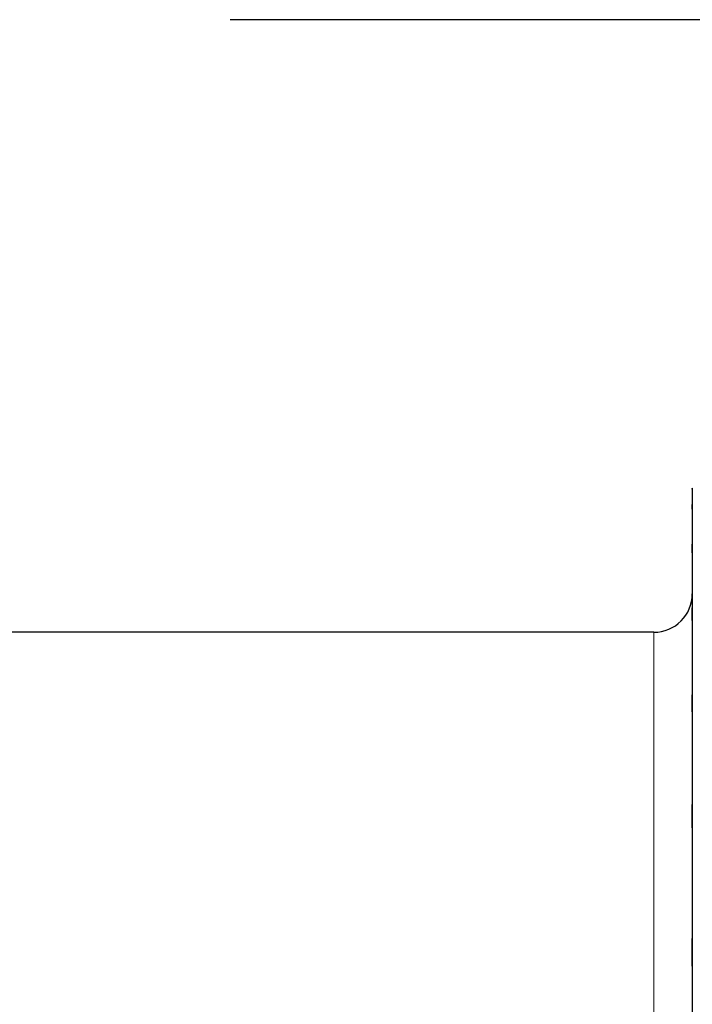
# Model space of a CAD drawing. Header units: inches. Extents: x 0 to 17820, y -10 to 12600.
# Tile 311 of 339: x 11798 to 11826, y 9325 to 9366. Entities that reach past the tile are written whole.
import ezdxf

# ---------------------------------------------------------------- set-up
doc = ezdxf.new("R2010")
doc.units = ezdxf.units.IN
doc.layers.add('1', color=7, linetype='Continuous', true_color=0xffffff)

msp = doc.modelspace()

# ---------------------------------------------------------------- linework, layer by layer
at = {"layer": '1', "color": 2, "linetype": 'Continuous', "lineweight": 25}
for p, q in [((11871.613, 9366.401), (11807.073, 9366.401)), ((11826.313, 9346.901), (11826.313, 9346.87)), ((11826.313, 9346.87), (11826.313, 9346.124)), ((11826.313, 9346.124), (11826.313, 9344.385)), ((11826.313, 9344.385), (11826.313, 9341.656)), ((11826.313, 9341.656), (11826.313, 9337.94)), ((11824.713, 9340.901), (11720.313, 9340.901)), ((11826.313, 9337.94), (11826.313, 9333.244)), ((11826.313, 9333.244), (11826.313, 9327.576)), ((11826.313, 9327.576), (11826.313, 9320.944))]:
    msp.add_line(p, q, dxfattribs=at)
at = {"layer": '1', "color": 110, "linetype": 'Continuous', "lineweight": 13}
msp.add_line((11824.713, 9340.901), (11824.713, 8920.363), dxfattribs=at)
at = {"layer": '1', "color": 2, "linetype": 'Continuous', "lineweight": 25}
msp.add_arc((11824.713, 9342.501), 1.6, 270, 0, dxfattribs=at)
for points in [[(11826.313, 9346.87), (11826.313, 9346.881), (11826.313, 9346.893), (11826.315, 9346.904)], [(11826.315, 9346.836), (11826.313, 9346.847), (11826.313, 9346.858), (11826.313, 9346.87)], [(11826.313, 9346.124), (11826.313, 9346.181), (11826.313, 9346.239), (11826.315, 9346.296)], [(11826.315, 9345.952), (11826.313, 9346.01), (11826.313, 9346.067), (11826.313, 9346.124)], [(11826.313, 9344.385), (11826.313, 9344.488), (11826.313, 9344.591), (11826.315, 9344.694)], [(11826.315, 9344.076), (11826.313, 9344.179), (11826.313, 9344.282), (11826.313, 9344.385)], [(11826.313, 9341.656), (11826.313, 9341.804), (11826.313, 9341.953), (11826.315, 9342.101)], [(11826.315, 9341.21), (11826.313, 9341.358), (11826.313, 9341.507), (11826.313, 9341.656)], [(11826.313, 9337.94), (11826.313, 9338.134), (11826.313, 9338.328), (11826.315, 9338.522)], [(11826.315, 9337.358), (11826.313, 9337.552), (11826.313, 9337.746), (11826.313, 9337.94)], [(11826.313, 9333.244), (11826.313, 9333.483), (11826.313, 9333.722), (11826.315, 9333.961)], [(11826.315, 9332.528), (11826.313, 9332.767), (11826.313, 9333.006), (11826.313, 9333.244)], [(11826.313, 9327.576), (11826.313, 9327.86), (11826.313, 9328.143), (11826.315, 9328.427)], [(11826.315, 9326.725), (11826.313, 9327.009), (11826.313, 9327.293), (11826.313, 9327.576)]]:
    msp.add_open_spline(points, degree=3, dxfattribs=at)

doc.saveas('drawing.dxf')
